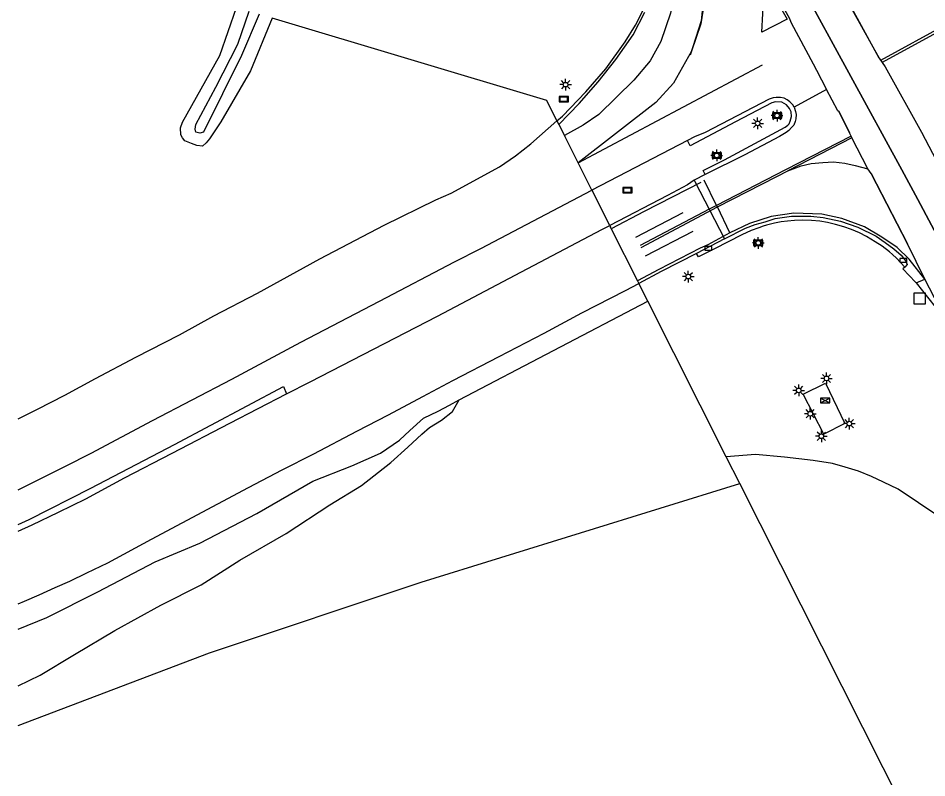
# Model space of a CAD drawing. Extents: x 135990 to 139000, y 393500 to 396000.
# Drawn here: x 136000 to 136097.8, y 394623.4 to 394705.1 of the extents above; entities that cross this region are included whole.
import ezdxf

# ---------------------------------------------------------------- set-up
doc = ezdxf.new("R2010")
doc.units = 0
for name, color, linetype in [('gg-afsc-lijn draadraster', 7, 'Continuous'), ('gg-knt-BGT kruinlijn', 7, 'Continuous'), ('gt-symb-bord', 7, 'Continuous'), ('gt-symb-hm paal', 7, 'Continuous'), ('gt-symb-kast', 7, 'Continuous'), ('gt-symb-kolk', 7, 'Continuous'), ('gt-symb-lichtmast', 7, 'Continuous'), ('gx-grn-maaiveld', 7, 'Continuous'), ('gx-knt-lijn weginrichtingselement', 7, 'Continuous')]:
    doc.layers.add(name, color=color, linetype=linetype)

# ---------------------------------------------------------------- blocks, each defined once
blk = doc.blocks.new('gt0-BORD')
at = {"layer": 'gt-symb-bord'}
blk.add_lwpolyline([(-0.5, 0.295), (-0.5, -0.295), (0.5, -0.295), (0.5, 0.295), (-0.5, 0.295)], dxfattribs=at)
blk.add_lwpolyline([(-0.417, -0.212), (0.417, -0.212), (0.417, 0.212), (-0.417, 0.212)], close=True, dxfattribs=at)
blk = doc.blocks.new('gt0-LMAST')
at = {"layer": 'gt-symb-lichtmast'}
for p, q in [((-0.182, 0.173), (-0.447, 0.438)), ((-0.005, 0.246), (-0.005, 0.621)), ((0.172, 0.173), (0.437, 0.438)), ((-0.255, -0.004), (-0.63, -0.004)), ((-0.182, -0.181), (-0.447, -0.446)), ((-0.005, -0.254), (-0.005, -0.629)), ((0.437, -0.446), (0.172, -0.181)), ((0.245, -0.004), (0.62, -0.004))]:
    blk.add_line(p, q, dxfattribs=at)
blk.add_circle((-0.005, -0.004), 0.25, dxfattribs=at)
blk = doc.blocks.new('gt0-KOLK')
at = {"layer": 'gt-symb-kolk'}
blk.add_lwpolyline([(0, 0), (0.375, 0), (0.375, 0.4), (-0.375, 0.4), (-0.375, 0), (0, 0)], dxfattribs=at)
blk = doc.blocks.new('gt0-KAST')
at = {"layer": 'gt-symb-kast'}
for p, q in [((-0.501, -0.249), (0.501, 0.249)), ((-0.501, 0.249), (0.501, -0.249))]:
    blk.add_line(p, q, dxfattribs=at)
blk.add_lwpolyline([(0.501, 0.249), (-0.501, 0.249), (-0.501, -0.249), (0.501, -0.249)], close=True, dxfattribs=at)
blk = doc.blocks.new('gt0-HMpaal')
at = {"layer": 'gt-symb-hm paal'}
blk.add_lwpolyline([(-0.6, 0.6), (0.6, 0.6), (0.6, -0.6), (-0.6, -0.6)], close=True, dxfattribs=at)

msp = doc.modelspace()

# ---------------------------------------------------------------- linework, layer by layer
at = {"layer": 'gg-afsc-lijn draadraster'}
msp.add_lwpolyline([(136124.531, 394610.779), (136113.398, 394633.938), (136110.067, 394640.282), (136107.043, 394644.682), (136105.337, 394646.843), (136104.535, 394647.578), (136103.55, 394648.49), (136094.677, 394654.417), (136093.111, 394655.176), (136091.837, 394655.795), (136090.413, 394656.372), (136088.98, 394656.803), (136087.623, 394657.186), (136085.526, 394657.527), (136082.446, 394657.867), (136079.337, 394658.158), (136076.199, 394657.897)], dxfattribs=at)
at = {"layer": 'gg-knt-BGT kruinlijn'}
msp.add_lwpolyline([(136000, 394639.367), (136003.07, 394640.632), (136008.576, 394643.365), (136014.756, 394646.619), (136019.531, 394648.634), (136025.687, 394651.815), (136031.702, 394655.29), (136035.899, 394656.945), (136038.991, 394658.309), (136041.022, 394659.685), (136042.15, 394660.737), (136043.605, 394662.062), (136045.195, 394662.816), (136046.419, 394663.452), (136047.443, 394664.041)], dxfattribs=at)
at = {"layer": 'gx-grn-maaiveld'}
for p, q in [((136027.343, 394705.093), (136027.315, 394705.101)), ((136056.869, 394696.254), (136027.343, 394705.093)), ((136086.984, 394697.42), (136083.488, 394695.513)), ((136057.977, 394694.055), (136056.869, 394696.254)), ((136058.779, 394692.464), (136058.816, 394692.39)), ((136060.248, 394689.549), (136058.816, 394692.39)), ((136072.023, 394691.927), (136061.732, 394686.605)), ((136061.732, 394686.605), (136060.248, 394689.549)), ((136073.925, 394688.275), (136072.726, 394687.676)), ((136061.732, 394686.605), (136061.794, 394686.482)), ((136063.649, 394682.801), (136061.794, 394686.482)), ((136063.649, 394682.801), (136063.74, 394682.62)), ((136063.825, 394682.45), (136063.74, 394682.62)), ((136063.825, 394682.45), (136066.648, 394676.849)), ((136075.986, 394681.37), (136072.988, 394679.785)), ((136066.648, 394676.849), (136066.8, 394676.548)), ((136066.836, 394676.476), (136066.8, 394676.548)), ((136067.762, 394674.639), (136066.836, 394676.476)), ((136047.443, 394664.041), (136067.762, 394674.639)), ((136046.736, 394662.766), (136047.443, 394664.041))]:
    msp.add_line(p, q, dxfattribs=at)
for points in [[(136106.179, 394667.914), (136105.212, 394669.715), (136102.401, 394675.065), (136096.794, 394685.607), (136095.072, 394688.77), (136073.147, 394728.998), (136061.845, 394748.827), (136053.706, 394762.643), (136043.986, 394779.105), (136043.566, 394779.815)], [(136075.649, 394718.161), (136082.947, 394705.127), (136083.179, 394704.59), (136085.555, 394700.184), (136085.891, 394699.508), (136086.984, 394697.42)], [(136084.121, 394717.161), (136083.717, 394716.906), (136086.094, 394712.593), (136092.662, 394700.807), (136093.279, 394699.87), (136097.204, 394692.822), (136098.401, 394690.592), (136100.479, 394686.72), (136101.046, 394685.766), (136101.397, 394685.929)], [(136072.214, 394716.553), (136073.369, 394712.823), (136073.864, 394710.21), (136073.944, 394708.82), (136073.769, 394706.54), (136073.446, 394704.498), (136072.467, 394701.554), (136070.518, 394698.111), (136068.598, 394696.014), (136060.248, 394689.549)], [(136070.163, 394715.518), (136070.903, 394713.182), (136071.166, 394711.576), (136070.92, 394708.57), (136070.205, 394705.624), (136069.168, 394702.588), (136068.002, 394700.495), (136066.23, 394698.41), (136062.495, 394694.73), (136060.795, 394693.59), (136058.779, 394692.464)], [(136057.977, 394694.055), (136058.555, 394694.568), (136061.09, 394697.16), (136063.236, 394699.653), (136065.321, 394702.546), (136066.416, 394704.348), (136067.172, 394705.818), (136067.688, 394707.317), (136067.947, 394708.467), (136068.091, 394709.746), (136068.158, 394710.795), (136068.137, 394712.14), (136067.792, 394714.322)], [(136027.315, 394705.101), (136025.016, 394699.416), (136021.794, 394693.936), (136020.578, 394692.104), (136020.227, 394691.694), (136019.819, 394691.337), (136019.237, 394691.383), (136018.649, 394691.621), (136017.948, 394691.918), (136017.689, 394692.207), (136017.507, 394692.555), (136017.467, 394693.293), (136017.693, 394693.909), (136021.711, 394701.092), (136023.508, 394706.241)], [(136025.916, 394705.52), (136024.045, 394701.072), (136019.926, 394692.851), (136019.544, 394692.722), (136019.104, 394692.831), (136019.04, 394693.16), (136019.132, 394693.642), (136021.281, 394697.685), (136023.637, 394702.291), (136024.867, 394705.834)], [(136096.613, 394676.629), (136097.569, 394677.035), (136095.698, 394680.807), (136092.343, 394687.275), (136091.77, 394688.379), (136091.417, 394688.881), (136089.69, 394692.215), (136089.62, 394692.415), (136089.468, 394692.761), (136088.331, 394695.005), (136088.21, 394695.125), (136086.984, 394697.42)], [(136083.488, 394695.513), (136083.359, 394695.78), (136083.019, 394696.114), (136082.75, 394696.319), (136082.408, 394696.489), (136082.035, 394696.55), (136081.563, 394696.578), (136081.234, 394696.523), (136080.815, 394696.38), (136073.912, 394692.794), (136072.791, 394692.323), (136072.023, 394691.927)], [(136073.925, 394688.275), (136073.703, 394688.702), (136075.995, 394689.874), (136079.735, 394691.86), (136082.548, 394693.359), (136082.817, 394693.579), (136082.953, 394693.732), (136083.083, 394694.004), (136083.203, 394694.521), (136083.177, 394695.008), (136082.992, 394695.397), (136082.673, 394695.782), (136082.178, 394696.075), (136081.506, 394696.101), (136081.104, 394696.005), (136077.17, 394693.949), (136072.32, 394691.356), (136072.023, 394691.927)], [(136083.488, 394695.513), (136083.645, 394695.071), (136083.715, 394694.731), (136083.677, 394694.28), (136083.598, 394693.967), (136083.458, 394693.592), (136083.212, 394693.322), (136082.941, 394693.028), (136082.648, 394692.787), (136081.904, 394692.369), (136078.178, 394690.4), (136073.925, 394688.275)], [(136000, 394662.007), (136002.081, 394663.048), (136005.007, 394664.534), (136008.334, 394666.341), (136012.658, 394668.618), (136017.344, 394671.031), (136021.059, 394673.083), (136025.747, 394675.506), (136032.456, 394679.214), (136039.396, 394682.831), (136044.936, 394685.555), (136046.595, 394686.268), (136051.807, 394689.09), (136053.531, 394690.295), (136055.165, 394691.561), (136057.977, 394694.055)], [(136057.977, 394694.055), (136058.17, 394693.673), (136058.779, 394692.464)], [(136072.726, 394687.676), (136072.02, 394687.153), (136069.879, 394686.003), (136063.649, 394682.801)], [(136072.726, 394687.676), (136072.807, 394687.52), (136075.986, 394681.37)], [(136000, 394654.363), (136000.565, 394654.634), (136002.877, 394655.777), (136005.08, 394656.909), (136007.863, 394658.306), (136014.464, 394661.829), (136022.976, 394666.273), (136030.425, 394670.227), (136038.888, 394674.638), (136046.966, 394678.869), (136049.787, 394680.328), (136061.732, 394686.605)], [(136095.391, 394678.313), (136094.52, 394679.278), (136094.072, 394679.662), (136093.766, 394679.958), (136092.977, 394680.566), (136092.219, 394681.051), (136091.293, 394681.611), (136090.538, 394682.014), (136089.681, 394682.37), (136088.856, 394682.655), (136087.955, 394682.906), (136087.077, 394683.11), (136086.249, 394683.253), (136085.37, 394683.345), (136084.392, 394683.36), (136083.539, 394683.333), (136082.783, 394683.261), (136082.089, 394683.186), (136081.37, 394683.039), (136080.505, 394682.819), (136080.174, 394682.709), (136079.695, 394682.55), (136078.864, 394682.246), (136077.851, 394681.776), (136074.92, 394680.293), (136073.208, 394679.413), (136072.988, 394679.785)], [(136075.986, 394681.37), (136078.28, 394682.502), (136079.291, 394682.911), (136080.379, 394683.2), (136081.469, 394683.528), (136083.229, 394683.789), (136085.293, 394683.803), (136086.625, 394683.669), (136088.469, 394683.271), (136090.354, 394682.607), (136092.311, 394681.627), (136093.286, 394680.953), (136094.214, 394680.294), (136095.004, 394679.593), (136095.514, 394678.971), (136095.658, 394678.6), (136095.391, 394678.313)], [(136028.889, 394664.673), (136031.404, 394665.974), (136045.106, 394673.054), (136053.471, 394677.452), (136062.808, 394682.369), (136063.649, 394682.801)], [(136072.988, 394679.785), (136069.194, 394677.839), (136066.8, 394676.548)], [(136095.391, 394678.313), (136095.207, 394678.115), (136096.565, 394676.68), (136096.613, 394676.629)], [(136000, 394642.105), (136000.665, 394642.367), (136002.26, 394643.062), (136003.977, 394643.832), (136005.55, 394644.533), (136007.39, 394645.409), (136009.646, 394646.515), (136014.355, 394649.048), (136024.789, 394654.601), (136028.41, 394656.492), (136031.824, 394658.218), (136036.431, 394660.665), (136039.843, 394662.423), (136043.544, 394664.398), (136046.757, 394666.117), (136051.752, 394668.697), (136056.59, 394671.199), (136060.649, 394673.412), (136065.359, 394675.795), (136066.8, 394676.548)], [(136096.613, 394676.629), (136098.663, 394674.06), (136099.468, 394672.794), (136099.819, 394672.169), (136102.813, 394666.341)], [(136077.645, 394655.03), (136076.199, 394657.897), (136067.762, 394674.639)], [(136086.88, 394665.829), (136088.939, 394661.502), (136086.676, 394660.35), (136084.457, 394664.653), (136086.88, 394665.829)], [(136000, 394650.64), (136001.169, 394651.164), (136007.824, 394654.53), (136016.834, 394659.227), (136028.566, 394665.47), (136028.889, 394664.673)], [(136000, 394649.919), (136001.496, 394650.585), (136004.334, 394651.939), (136007.27, 394653.379), (136011.457, 394655.663), (136016.561, 394658.289), (136022.79, 394661.517), (136028.889, 394664.673)], [(136000, 394633.272), (136002.363, 394634.431), (136006.073, 394636.649), (136010.398, 394639.205), (136015.352, 394641.942), (136019.698, 394644.142), (136023.856, 394646.798), (136028.836, 394649.674), (136033.54, 394652.745), (136036.943, 394654.808), (136040.112, 394657.278), (136041.913, 394658.945), (136043.426, 394660.339), (136044.274, 394661.059), (136045.54, 394661.864), (136046.736, 394662.766)], [(136000, 394628.992), (136020.579, 394636.809), (136043.347, 394644.431), (136077.645, 394655.03)], [(136160.184, 394435.412), (136166.88, 394439.083), (136149.963, 394492.564), (136135.921, 394530.67), (136129.234, 394548.222), (136108.494, 394593.863), (136077.645, 394655.03)]]:
    msp.add_lwpolyline(points, dxfattribs=at)
at = {"layer": 'gx-knt-lijn weginrichtingselement'}
for p, q in [((136092.819, 394700.565), (136105.186, 394707.379)), ((136092.988, 394700.356), (136105.448, 394707.17)), ((136083.179, 394704.59), (136085.555, 394700.184)), ((136060.248, 394689.549), (136080.102, 394700.06)), ((136093.279, 394699.87), (136097.204, 394692.822)), ((136088.331, 394695.005), (136089.468, 394692.761)), ((136089.69, 394692.215), (136082.82, 394688.69)), ((136091.417, 394688.881), (136089.69, 394692.215)), ((136097.204, 394692.822), (136098.401, 394690.592)), ((136091.77, 394688.379), (136092.343, 394687.275)), ((136075.146, 394684.951), (136073.821, 394687.657)), ((136092.343, 394687.275), (136095.698, 394680.807)), ((136067.019, 394680.44), (136075.262, 394684.805)), ((136075.262, 394684.805), (136075.146, 394684.951)), ((136076.585, 394682.004), (136075.262, 394684.805)), ((136066.458, 394681.554), (136071.551, 394684.207)), ((136067.502, 394679.519), (136072.649, 394682.176))]:
    msp.add_line(p, q, dxfattribs=at)
for points in [[(136000, 394853.2), (136011.235, 394834.386), (136021.474, 394817.164), (136029.663, 394803.297), (136043.566, 394779.815), (136043.986, 394779.105), (136053.706, 394762.643), (136061.845, 394748.827), (136073.147, 394728.998), (136095.072, 394688.77), (136096.794, 394685.607), (136102.401, 394675.065), (136105.212, 394669.715)], [(136072.214, 394716.553), (136073.463, 394712.651), (136073.874, 394708.708), (136073.48, 394704.795), (136072.294, 394701.115)], [(136078.359, 394712.689), (136082.733, 394704.976), (136080.011, 394703.602), (136080.138, 394705.588), (136080.138, 394706.665), (136079.897, 394707.668), (136079.76, 394708.677), (136079.528, 394709.667), (136079.149, 394710.685), (136078.359, 394712.689)], [(136092.662, 394700.807), (136089.269, 394706.947), (136086.094, 394712.593)], [(136058.17, 394693.673), (136060.369, 394695.907), (136062.422, 394698.238), (136064.315, 394700.638), (136066.172, 394703.296), (136067.432, 394705.757)], [(136089.62, 394692.415), (136082.579, 394688.773), (136075.146, 394684.951)], [(136082.82, 394688.69), (136084.258, 394689.213), (136085.339, 394689.447), (136086.592, 394689.579), (136087.74, 394689.635), (136088.944, 394689.493), (136090.075, 394689.256), (136091.417, 394688.881)], [(136075.262, 394684.805), (136081.634, 394688.081), (136082.82, 394688.69)], [(136073.439, 394687.429), (136067.357, 394684.298), (136063.825, 394682.45)], [(136075.146, 394684.951), (136074.361, 394684.542), (136066.946, 394680.643)], [(136102.177, 394668.072), (136097.569, 394677.035), (136095.864, 394679.186), (136094.591, 394680.417), (136092.925, 394681.544), (136091.068, 394682.635), (136088.626, 394683.548), (136086.474, 394684.002), (136083.481, 394684.105), (136081.011, 394683.752), (136078.685, 394682.99), (136076.585, 394682.004), (136074.209, 394680.727), (136073.381, 394680.357), (136068.927, 394678.041), (136066.648, 394676.849)]]:
    msp.add_lwpolyline(points, dxfattribs=at)

# ---------------------------------------------------------------- block references
at = {"layer": 'gt-symb-bord'}
for p in [(136058.699, 394696.382), (136081.661, 394694.618), (136075.168, 394690.331), (136065.558, 394686.599), (136079.64, 394680.919)]:
    msp.add_blockref('gt0-BORD', p, dxfattribs=at)
at = {"layer": 'gt-symb-hm paal'}
msp.add_blockref('gt0-HMpaal', (136097.004, 394674.933), dxfattribs=at)
at = {"layer": 'gt-symb-kast'}
msp.add_blockref('gt0-KAST', (136086.825, 394663.977), dxfattribs=at)
at = {"layer": 'gt-symb-kolk'}
for p in [(136074.274, 394680.132), (136095.252, 394678.832)]:
    msp.add_blockref('gt0-KOLK', p, dxfattribs=at)
at = {"layer": 'gt-symb-lichtmast'}
for p in [(136058.906, 394697.948), (136081.661, 394694.618), (136079.575, 394693.786), (136075.168, 394690.331), (136079.64, 394680.919), (136072.107, 394677.298), (136086.985, 394666.342), (136083.992, 394665.056), (136085.231, 394662.542), (136089.431, 394661.479), (136086.428, 394660.117)]:
    msp.add_blockref('gt0-LMAST', p, dxfattribs=at)

doc.saveas('drawing.dxf')
